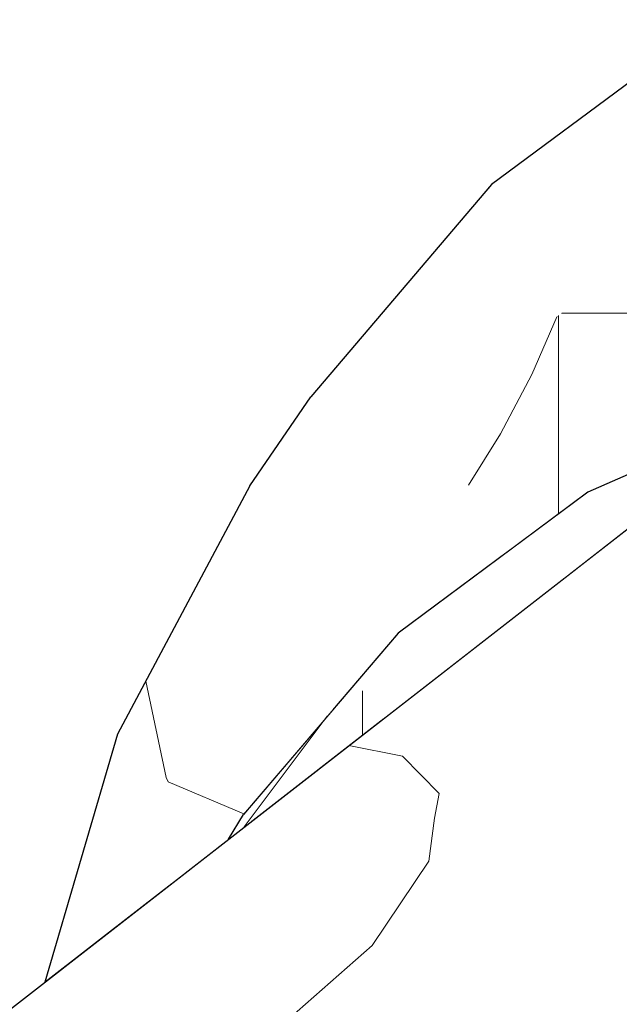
# Model space of a CAD drawing. Header units: millimetres. Extents: x -36478 to 31050, y -14815 to 11827.
# Tile 271 of 656: x -15010 to -14969, y 10473 to 10540. Entities that reach past the tile are written whole.
import ezdxf

# ---------------------------------------------------------------- set-up
doc = ezdxf.new("R2010")
doc.units = ezdxf.units.MM
doc.header["$MEASUREMENT"] = 0
doc.linetypes.add('Wipeout_Contour', pattern=[1000, 0, -1000])
doc.layers.add('Nové_Konstrukce - krov', color=7, linetype='Continuous')
doc.layers.add('Nové_Výplně - Povrchové', color=7, linetype='Continuous')

# ---------------------------------------------------------------- blocks, each defined once
blk = doc.blocks.new('výplň_274_1', base_point=(0, 0))
at = {"color": 254, "linetype": 'Wipeout_Contour', "lineweight": 0, "ltscale": 73212.241793}
blk.add_wipeout([(-15007.835, 10474.972), (-15003.454, 10478.38), (-15001.706, 10484.325), (-15002.878, 10491.838)], dxfattribs=at).dxf.layer = 'Nové_Výplně - Povrchové'
blk = doc.blocks.new('výplň_275_1', base_point=(0, 0))
at = {"color": 254, "linetype": 'Wipeout_Contour', "lineweight": 0, "ltscale": 54901.160493}
blk.add_wipeout([(-15001.706, 10484.325), (-15003.454, 10478.38), (-14999.189, 10481.697)], dxfattribs=at).dxf.layer = 'Nové_Výplně - Povrchové'
blk = doc.blocks.new('*X553')
at = {"layer": 'Nové_Výplně - Povrchové', "color": 21, "linetype": 'Continuous', "lineweight": 20, "true_color": 0xffaaaa}
blk.add_line((-14994.284, 10486.422), (-14999.431, 10488.6), dxfattribs=at)
blk = doc.blocks.new('výplň_276_1', base_point=(0, 0))
at = {"color": 254, "linetype": 'Wipeout_Contour', "lineweight": 0, "ltscale": 109795.858599}
blk.add_wipeout([(-14993.183, 10500.34), (-15001.706, 10484.325), (-14999.189, 10481.697), (-14995.339, 10484.691), (-14994.323, 10486.377), (-14988.234, 10493.513)], dxfattribs=at).dxf.layer = 'Nové_Výplně - Povrchové'
at = {"layer": 'Nové_Výplně - Povrchové', "color": 21, "linetype": 'Continuous', "lineweight": 20, "true_color": 0xffaaaa}
blk.add_blockref('*X553', (0, 0), dxfattribs=at)
blk = doc.blocks.new('*X555')
at = {"layer": 'Nové_Výplně - Povrchové', "color": 21, "linetype": 'Continuous', "lineweight": 20, "true_color": 0xffaaaa}
for p, q in [((-14999.584, 10488.888), (-15000.954, 10495.453)), ((-14999.431, 10488.6), (-14999.584, 10488.888))]:
    blk.add_line(p, q, dxfattribs=at)
blk = doc.blocks.new('výplň_277_1', base_point=(0, 0))
at = {"color": 254, "linetype": 'Wipeout_Contour', "lineweight": 0, "ltscale": 73224.06271}
blk.add_wipeout([(-15002.878, 10491.838), (-15001.706, 10484.325), (-14993.183, 10500.34), (-14993.879, 10508.748)], dxfattribs=at).dxf.layer = 'Nové_Výplně - Povrchové'
at = {"layer": 'Nové_Výplně - Povrchové', "color": 21, "linetype": 'Continuous', "lineweight": 20, "true_color": 0xffaaaa}
blk.add_blockref('*X555', (0, 0), dxfattribs=at)
blk = doc.blocks.new('výplň_278_1', base_point=(0, 0))
at = {"color": 254, "linetype": 'Wipeout_Contour', "lineweight": 0, "ltscale": 109786.596535}
blk.add_wipeout([(-14981.718, 10513.779), (-14993.183, 10500.34), (-14988.234, 10493.513), (-14983.793, 10498.718), (-14979.346, 10502.024), (-14976.497, 10504.142)], dxfattribs=at).dxf.layer = 'Nové_Výplně - Povrchové'
blk = doc.blocks.new('výplň_279_1', base_point=(0, 0))
at = {"color": 254, "linetype": 'Wipeout_Contour', "lineweight": 0, "ltscale": 73235.975433}
blk.add_wipeout([(-14989.742, 10514.806), (-14993.879, 10508.748), (-14981.772, 10522.937), (-14977.432, 10529.233)], dxfattribs=at).dxf.layer = 'Nové_Výplně - Povrchové'
blk = doc.blocks.new('výplň_280_1', base_point=(0, 0))
at = {"color": 254, "linetype": 'Wipeout_Contour', "lineweight": 0, "ltscale": 73220.750472}
blk.add_wipeout([(-14962.337, 10540.456), (-14977.432, 10529.233), (-14981.772, 10522.937), (-14966.927, 10533.975)], dxfattribs=at).dxf.layer = 'Nové_Výplně - Povrchové'
blk = doc.blocks.new('výplň_281_1', base_point=(0, 0))
at = {"color": 254, "linetype": 'Wipeout_Contour', "lineweight": 0, "ltscale": 73225.155796}
blk.add_wipeout([(-14993.879, 10508.748), (-14993.183, 10500.34), (-14981.718, 10513.779), (-14981.772, 10522.937)], dxfattribs=at).dxf.layer = 'Nové_Výplně - Povrchové'
blk = doc.blocks.new('*X565')
at = {"layer": 'Nové_Výplně - Povrchové', "color": 21, "linetype": 'Continuous', "lineweight": 20, "true_color": 0xffaaaa}
for p, q in [((-14972.973, 10520.28), (-14974.704, 10516.321)), ((-14972.88, 10520.35), (-14972.88, 10506.832)), ((-14972.686, 10520.494), (-14966.216, 10520.494)), ((-14974.704, 10516.321), (-14976.825, 10512.29)), ((-14976.825, 10512.29), (-14979.01, 10508.781))]:
    blk.add_line(p, q, dxfattribs=at)
blk = doc.blocks.new('výplň_282_1', base_point=(0, 0))
at = {"color": 254, "linetype": 'Wipeout_Contour', "lineweight": 0, "ltscale": 91469.846137}
blk.add_wipeout([(-14967.657, 10524.232), (-14981.718, 10513.779), (-14976.497, 10504.142), (-14970.881, 10508.317), (-14962.88, 10511.843)], dxfattribs=at).dxf.layer = 'Nové_Výplně - Povrchové'
at = {"layer": 'Nové_Výplně - Povrchové', "color": 21, "linetype": 'Continuous', "lineweight": 20, "true_color": 0xffaaaa}
blk.add_blockref('*X565', (0, 0), dxfattribs=at)
blk = doc.blocks.new('výplň_283_1', base_point=(0, 0))
at = {"color": 254, "linetype": 'Wipeout_Contour', "lineweight": 0, "ltscale": 73210.350264}
blk.add_wipeout([(-14981.772, 10522.937), (-14981.718, 10513.779), (-14967.657, 10524.232), (-14966.927, 10533.975)], dxfattribs=at).dxf.layer = 'Nové_Výplně - Povrchové'
blk = doc.blocks.new('*X661')
at = {"layer": 'Nové_Výplně - Povrchové', "color": 21, "linetype": 'Continuous', "lineweight": 20, "true_color": 0xffaaaa}
blk.add_line((-14988.616, 10493.065), (-14994.257, 10485.533), dxfattribs=at)
blk = doc.blocks.new('výplň_330_1', base_point=(0, 0))
at = {"color": 254, "linetype": 'Wipeout_Contour', "lineweight": 0, "ltscale": 91481.947716}
blk.add_wipeout([(-14995.339, 10484.691), (-14993.873, 10485.831), (-14986.137, 10494.899), (-14983.793, 10498.718), (-14994.323, 10486.377)], dxfattribs=at).dxf.layer = 'Nové_Výplně - Povrchové'
at = {"layer": 'Nové_Výplně - Povrchové', "color": 21, "linetype": 'Continuous', "lineweight": 20, "true_color": 0xffaaaa}
blk.add_blockref('*X661', (0, 0), dxfattribs=at)
blk = doc.blocks.new('*X663')
at = {"layer": 'Nové_Výplně - Povrchové', "color": 21, "linetype": 'Continuous', "lineweight": 20, "true_color": 0xffaaaa}
blk.add_line((-14986.221, 10494.8), (-14986.221, 10491.783), dxfattribs=at)
blk = doc.blocks.new('výplň_331_1', base_point=(0, 0))
at = {"color": 254, "linetype": 'Wipeout_Contour', "lineweight": 0, "ltscale": 54885.983135}
blk.add_wipeout([(-14993.873, 10485.831), (-14984.775, 10492.908), (-14986.137, 10494.899)], dxfattribs=at).dxf.layer = 'Nové_Výplně - Povrchové'
at = {"layer": 'Nové_Výplně - Povrchové', "color": 21, "linetype": 'Continuous', "lineweight": 20, "true_color": 0xffaaaa}
blk.add_blockref('*X663', (0, 0), dxfattribs=at)
blk = doc.blocks.new('výplň_332_1', base_point=(0, 0))
at = {"color": 254, "linetype": 'Wipeout_Contour', "lineweight": 0, "ltscale": 73172.677358}
blk.add_wipeout([(-14986.137, 10494.899), (-14973.395, 10504.371), (-14970.881, 10508.317), (-14983.793, 10498.718)], dxfattribs=at).dxf.layer = 'Nové_Výplně - Povrchové'
blk = doc.blocks.new('výplň_333_1', base_point=(0, 0))
at = {"color": 254, "linetype": 'Wipeout_Contour', "lineweight": 0, "ltscale": 73168.131981}
blk.add_wipeout([(-14973.395, 10504.371), (-14986.137, 10494.899), (-14984.775, 10492.908), (-14972.449, 10502.494)], dxfattribs=at).dxf.layer = 'Nové_Výplně - Povrchové'
blk = doc.blocks.new('výplň_334_1', base_point=(0, 0))
at = {"color": 254, "linetype": 'Wipeout_Contour', "lineweight": 0, "ltscale": 109722.913545}
blk.add_wipeout([(-14970.881, 10508.317), (-14973.395, 10504.371), (-14965.645, 10507.787), (-14963.234, 10509.662), (-14960.604, 10511.708), (-14960.945, 10512.696)], dxfattribs=at).dxf.layer = 'Nové_Výplně - Povrchové'
blk = doc.blocks.new('výplň_335_1', base_point=(0, 0))
at = {"color": 254, "linetype": 'Wipeout_Contour', "lineweight": 0, "ltscale": 54865.036148}
blk.add_wipeout([(-14965.645, 10507.787), (-14973.395, 10504.371), (-14972.449, 10502.494)], dxfattribs=at).dxf.layer = 'Nové_Výplně - Povrchové'
blk = doc.blocks.new('výplň_349_1', base_point=(0, 0))
at = {"color": 254, "linetype": 'Wipeout_Contour', "lineweight": 0, "ltscale": 109457.647813}
blk.add_wipeout([(-15020.167, 10394.387), (-15017.086, 10392.683), (-15015.006, 10391.141), (-15006.416, 10384.617), (-14880.061, 10482.893), (-14895.439, 10491.397)], dxfattribs=at).dxf.layer = 'Nové_Výplně - Povrchové'
blk = doc.blocks.new('výplň_351_1', base_point=(0, 0))
at = {"color": 254, "linetype": 'Wipeout_Contour', "lineweight": 0, "ltscale": 91103.142111}
blk.add_wipeout([(-15006.416, 10384.617), (-14997.138, 10377.569), (-14992.726, 10373.137), (-14865.668, 10471.96), (-14880.061, 10482.893)], dxfattribs=at).dxf.layer = 'Nové_Výplně - Povrchové'
blk = doc.blocks.new('*X707')
at = {"layer": 'Nové_Výplně - Povrchové', "color": 21, "linetype": 'Continuous', "lineweight": 20, "true_color": 0xffaaaa}
for p, q in [((-14943.375, 10484.624), (-14939.078, 10481.82)), ((-14939.078, 10481.82), (-14933.516, 10481.265)), ((-14968.378, 10465.177), (-14972.246, 10451.143)), ((-14999.664, 10440.844), (-15000.911, 10436.319)), ((-15001.048, 10435.819), (-15003.531, 10426.809))]:
    blk.add_line(p, q, dxfattribs=at)
blk = doc.blocks.new('výplň_353_1', base_point=(0, 0))
at = {"color": 254, "linetype": 'Wipeout_Contour', "lineweight": 0, "ltscale": 273746.615246}
blk.add_wipeout([(-15044.08, 10406.298), (-15037.064, 10403.731), (-15034.808, 10402.483), (-14908.555, 10500.68), (-14907.475, 10510.851), (-14904.079, 10514.884), (-14900.965, 10515.766), (-14897.38, 10514.455), (-14897.337, 10517.935), (-14896.814, 10520.838), (-14899.602, 10518.67), (-14900.812, 10528.214), (-14903.926, 10527.332), (-14907.322, 10523.299), (-14908.553, 10511.708)], dxfattribs=at).dxf.layer = 'Nové_Výplně - Povrchové'
at = {"layer": 'Nové_Výplně - Povrchové', "color": 21, "linetype": 'Continuous', "lineweight": 20, "true_color": 0xffaaaa}
blk.add_blockref('*X707', (0, 0), dxfattribs=at)
blk = doc.blocks.new('výplň_354_1', base_point=(0, 0))
at = {"color": 254, "linetype": 'Wipeout_Contour', "lineweight": 0, "ltscale": 73002.61821}
blk.add_wipeout([(-14911.336, 10497.214), (-15033.829, 10401.942), (-15020.167, 10394.387), (-14895.439, 10491.397)], dxfattribs=at).dxf.layer = 'Nové_Výplně - Povrchové'
blk = doc.blocks.new('výplň_370_1', base_point=(0, 0))
at = {"color": 254, "linetype": 'Wipeout_Contour', "lineweight": 0, "ltscale": 73036.86373}
blk.add_wipeout([(-15034.808, 10402.483), (-15033.829, 10401.942), (-14911.336, 10497.214), (-14912.688, 10497.465)], dxfattribs=at).dxf.layer = 'Nové_Výplně - Povrchové'
blk = doc.blocks.new('*X755')
at = {"layer": 'Nové_Výplně - Povrchové', "color": 21, "linetype": 'Continuous', "lineweight": 20, "true_color": 0xffaaaa}
for p, q in [((-14983.495, 10490.347), (-14987.143, 10491.066)), ((-14981, 10487.816), (-14983.495, 10490.347)), ((-14981.311, 10486.122), (-14981, 10487.816))]:
    blk.add_line(p, q, dxfattribs=at)
blk = doc.blocks.new('výplň_377_1', base_point=(0, 0))
at = {"color": 254, "linetype": 'Wipeout_Contour', "lineweight": 0, "ltscale": 73201.009447}
blk.add_wipeout([(-14963.234, 10509.662), (-15070.603, 10426.153), (-15060.76, 10424.328), (-14946.747, 10513.006)], dxfattribs=at).dxf.layer = 'Nové_Výplně - Povrchové'
at = {"layer": 'Nové_Výplně - Povrchové', "color": 21, "linetype": 'Continuous', "lineweight": 20, "true_color": 0xffaaaa}
blk.add_blockref('*X755', (0, 0), dxfattribs=at)
blk = doc.blocks.new('*X759')
at = {"layer": 'Nové_Výplně - Povrchové', "color": 21, "linetype": 'Continuous', "lineweight": 20, "true_color": 0xffaaaa}
for p, q in [((-14981.704, 10483.214), (-14981.311, 10486.122)), ((-14985.571, 10477.46), (-14981.704, 10483.214)), ((-14992.404, 10471.451), (-14985.571, 10477.46)), ((-14995.166, 10469.523), (-14992.404, 10471.451)), ((-14998.183, 10467.611), (-14995.166, 10469.523)), ((-15001.439, 10465.724), (-14998.183, 10467.611)), ((-15004.917, 10463.872), (-15001.439, 10465.724)), ((-15008.598, 10462.065), (-15004.917, 10463.872)), ((-15017.924, 10457.645), (-14992.962, 10463.428)), ((-15012.464, 10460.313), (-15008.598, 10462.065)), ((-15016.495, 10458.625), (-15012.464, 10460.313)), ((-15016.833, 10458.494), (-15016.495, 10458.625)), ((-15020.668, 10455.511), (-15020.668, 10448.467)), ((-15020.668, 10448.467), (-15020.668, 10441.879)), ((-15049.21, 10433.312), (-15024.247, 10439.095))]:
    blk.add_line(p, q, dxfattribs=at)
blk = doc.blocks.new('výplň_379_1', base_point=(0, 0))
at = {"color": 254, "linetype": 'Wipeout_Contour', "lineweight": 0, "ltscale": 109776.345684}
blk.add_wipeout([(-15060.76, 10424.328), (-15057.564, 10423.736), (-15053.678, 10421.367), (-15052.543, 10417.087), (-14929.219, 10513.006), (-14946.747, 10513.006)], dxfattribs=at).dxf.layer = 'Nové_Výplně - Povrchové'
at = {"layer": 'Nové_Výplně - Povrchové', "color": 21, "linetype": 'Continuous', "lineweight": 20, "true_color": 0xffaaaa}
blk.add_blockref('*X759', (0, 0), dxfattribs=at)
blk = doc.blocks.new('výplň_381_1', base_point=(0, 0))
at = {"color": 254, "linetype": 'Wipeout_Contour', "lineweight": 0, "ltscale": 109697.743552}
blk.add_wipeout([(-15052.543, 10417.087), (-15050.886, 10410.837), (-15049.653, 10408.337), (-15044.08, 10406.298), (-14911.183, 10509.662), (-14929.219, 10513.006)], dxfattribs=at).dxf.layer = 'Nové_Výplně - Povrchové'

msp = doc.modelspace()

# ---------------------------------------------------------------- block references
at = {"layer": 'Nové_Výplně - Povrchové', "color": 21, "linetype": 'Continuous', "lineweight": 20, "true_color": 0xffaaaa}
msp.add_blockref('výplň_274_1', (0, 0), dxfattribs=at)

# ---------------------------------------------------------------- next in the draw order: block references
msp.add_blockref('výplň_275_1', (0, 0), dxfattribs=at)

# ---------------------------------------------------------------- next in the draw order: block references
msp.add_blockref('výplň_276_1', (0, 0), dxfattribs=at)

# ---------------------------------------------------------------- next in the draw order: block references
msp.add_blockref('výplň_277_1', (0, 0), dxfattribs=at)

# ---------------------------------------------------------------- next in the draw order: block references
msp.add_blockref('výplň_278_1', (0, 0), dxfattribs=at)

# ---------------------------------------------------------------- next in the draw order: block references
for name in ['výplň_279_1', 'výplň_330_1']:
    msp.add_blockref(name, (0, 0), dxfattribs=at)

# ---------------------------------------------------------------- next in the draw order: block references
for name in ['výplň_280_1', 'výplň_331_1']:
    msp.add_blockref(name, (0, 0), dxfattribs=at)

# ---------------------------------------------------------------- next in the draw order: block references
for name in ['výplň_281_1', 'výplň_349_1']:
    msp.add_blockref(name, (0, 0), dxfattribs=at)

# ---------------------------------------------------------------- next in the draw order: block references
for name in ['výplň_282_1', 'výplň_351_1']:
    msp.add_blockref(name, (0, 0), dxfattribs=at)

# ---------------------------------------------------------------- next in the draw order: block references
for name in ['výplň_283_1', 'výplň_332_1']:
    msp.add_blockref(name, (0, 0), dxfattribs=at)

# ---------------------------------------------------------------- next in the draw order: linework, layer by layer
at = {"layer": 'Nové_Konstrukce - krov', "color": 1, "linetype": 'Continuous', "lineweight": 25}
msp.add_line((-14962.337, 10540.456), (-14977.432, 10529.233), dxfattribs=at)

# ---------------------------------------------------------------- next in the draw order: block references
at = {"layer": 'Nové_Výplně - Povrchové', "color": 21, "linetype": 'Continuous', "lineweight": 20, "true_color": 0xffaaaa}
msp.add_blockref('výplň_333_1', (0, 0), dxfattribs=at)

# ---------------------------------------------------------------- next in the draw order: block references
msp.add_blockref('výplň_334_1', (0, 0), dxfattribs=at)

# ---------------------------------------------------------------- next in the draw order: block references
msp.add_blockref('výplň_335_1', (0, 0), dxfattribs=at)

# ---------------------------------------------------------------- next in the draw order: block references
msp.add_blockref('výplň_353_1', (0, 0), dxfattribs=at)

# ---------------------------------------------------------------- next in the draw order: linework, layer by layer
at = {"layer": 'Nové_Konstrukce - krov', "color": 1, "linetype": 'Continuous', "lineweight": 25}
msp.add_line((-14977.432, 10529.233), (-14989.742, 10514.806), dxfattribs=at)

# ---------------------------------------------------------------- next in the draw order: block references
at = {"layer": 'Nové_Výplně - Povrchové', "color": 21, "linetype": 'Continuous', "lineweight": 20, "true_color": 0xffaaaa}
msp.add_blockref('výplň_354_1', (0, 0), dxfattribs=at)

# ---------------------------------------------------------------- next in the draw order: block references
msp.add_blockref('výplň_370_1', (0, 0), dxfattribs=at)

# ---------------------------------------------------------------- next in the draw order: block references
msp.add_blockref('výplň_377_1', (0, 0), dxfattribs=at)

# ---------------------------------------------------------------- next in the draw order: block references
msp.add_blockref('výplň_379_1', (0, 0), dxfattribs=at)

# ---------------------------------------------------------------- next in the draw order: block references
msp.add_blockref('výplň_381_1', (0, 0), dxfattribs=at)

# ---------------------------------------------------------------- next in the draw order: linework, layer by layer
at = {"layer": 'Nové_Konstrukce - krov', "color": 1, "linetype": 'Continuous', "lineweight": 25}
for p, q in [((-14993.879, 10508.748), (-14989.742, 10514.806)), ((-14960.945, 10512.696), (-14970.881, 10508.317)), ((-15070.603, 10426.153), (-14963.234, 10509.662)), ((-14993.879, 10508.748), (-15002.878, 10491.838)), ((-14970.881, 10508.317), (-14983.793, 10498.718)), ((-14983.793, 10498.718), (-14994.323, 10486.377)), ((-15002.878, 10491.838), (-15007.835, 10474.972)), ((-14995.339, 10484.691), (-14994.323, 10486.377))]:
    msp.add_line(p, q, dxfattribs=at)

doc.saveas('drawing.dxf')
